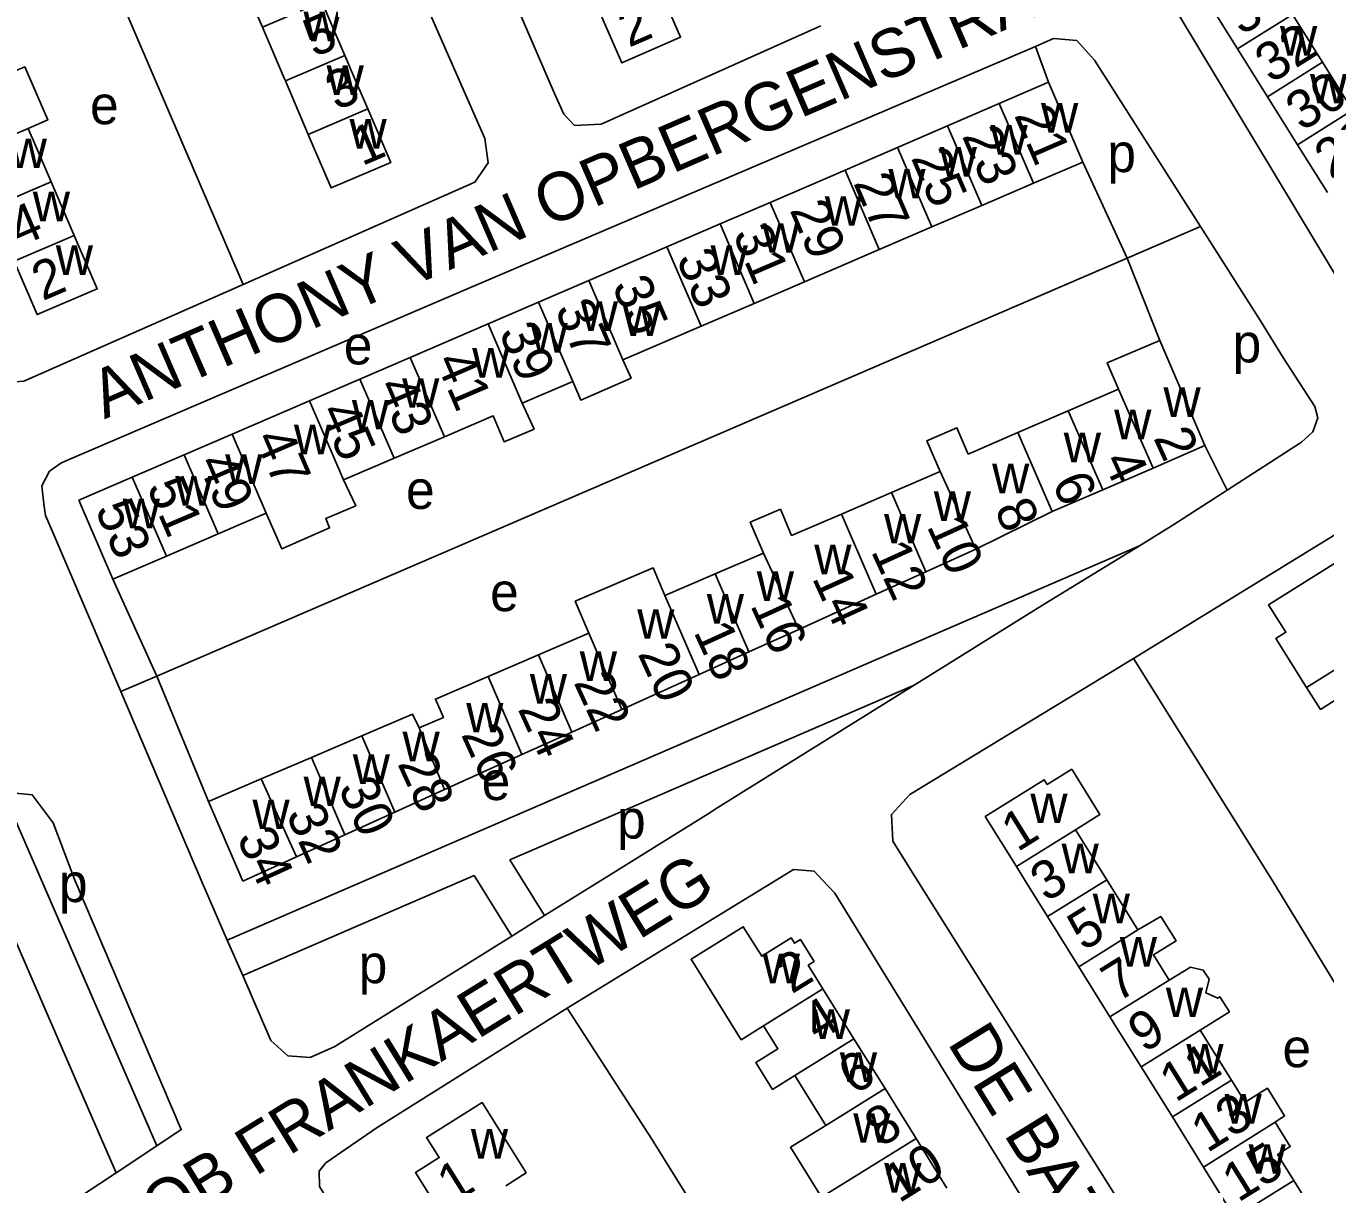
# Model space of a CAD drawing. Extents: x 158848 to 160613, y 385889 to 387762.
# Drawn here: x 159595.5 to 159730.4, y 386135.1 to 386255.4 of the extents above; entities that cross this region are included whole.
import ezdxf

# ---------------------------------------------------------------- set-up
doc = ezdxf.new("R2010")
doc.units = 0
for name, color, linetype in [('BLT_Basislijn', 7, 'Continuous'), ('BLT_Bebouwing', 7, 'Continuous'), ('BLT_Centroide', 7, 'Continuous'), ('BLT_Huisnummer', 7, 'Continuous'), ('BLT_Huisnummer_ tussenligend', 7, 'Continuous'), ('BLT_Onderverdeling_panden', 7, 'Continuous'), ('BLT_Straatnaam', 7, 'Continuous')]:
    doc.layers.add(name, color=color, linetype=linetype)

msp = doc.modelspace()

# ---------------------------------------------------------------- linework, layer by layer
at = {"layer": 'BLT_Basislijn'}
for p, q in [((159599.85, 386270.89), (159618.05, 386228.56)), ((159641.41, 386228.16), (159700.33, 386253.28)), ((159701.71, 386249.58), (159700.33, 386253.28)), ((159709.86, 386231.31), (159705.27, 386241.29)), ((159709.86, 386231.31), (159717.48, 386234.6)), ((159717.48, 386234.6), (159723.72, 386224.8)), ((159609.06, 386187.88), (159709.86, 386231.31)), ((159713.25, 386222.76), (159709.86, 386231.31)), ((159641.41, 386228.16), (159599.53, 386210.19)), ((159726.1, 386220.92), (159723.72, 386224.8)), ((159720.27, 386207.2), (159717.92, 386211.83)), ((159616.39, 386160.44), (159711.14, 386201.42)), ((159609.06, 386187.88), (159604.48, 386197.93)), ((159698.96, 386193.92), (159701.71, 386195.63)), ((159691.14, 386189.05), (159698.96, 386193.92)), ((159687.75, 386186.94), (159691.14, 386189.05)), ((159605.32, 386186.27), (159609.06, 386187.88)), ((159614.44, 386174.83), (159609.06, 386187.88)), ((159645.73, 386168.77), (159687.75, 386186.94)), ((159645.73, 386168.77), (159649.35, 386162.98)), ((159617.99, 386156.77), (159642.02, 386167.16)), ((159642.02, 386167.16), (159645.95, 386160.86)), ((159602.39, 386141.9), (159604.84, 386136.26)), ((159604.84, 386136.26), (159609.07, 386139.07)), ((159601.38, 386133.96), (159604.84, 386136.26))]:
    msp.add_line(p, q, dxfattribs=at)
for points in [[(159678.05, 386255.44), (159655.24, 386245.22), (159652.47, 386245.09), (159651.36, 386246.27), (159650.39, 386248.42), (159634.21, 386285.86)], [(159618.05, 386228.56), (159642.1, 386239.2), (159643.48, 386241.21), (159643.15, 386243.72), (159626.22, 386282.32)], [(159709.57, 386266.05), (159735.18, 386223.43), (159738.06, 386220.13), (159740.25, 386220.05), (159763.44, 386234.64)], [(159573.77, 386259.36), (159590.01, 386221.04), (159592.62, 386218.3), (159595.26, 386218.51), (159618.05, 386228.56)], [(159700.33, 386253.28), (159702.23, 386254.11), (159704.62, 386253.9), (159706.47, 386251.89), (159717.48, 386234.6)], [(159720.27, 386207.2), (159727.98, 386212.19), (159729.16, 386213.26), (159729.68, 386214.72), (159729.37, 386215.88), (159726.1, 386220.92)], [(159599.53, 386210.19), (159599.08, 386210), (159597.91, 386209.16), (159597.12, 386207.63), (159597.34, 386205.76), (159597.49, 386204.55), (159598.2, 386202.97), (159605.32, 386186.27)], [(159711.14, 386201.42), (159714.73, 386203.62), (159720.27, 386207.2)], [(159710.52, 386189.71), (159732.33, 386203.09), (159734.29, 386203.97), (159735.57, 386204.11), (159736.27, 386203.79), (159739.07, 386200.22), (159759.97, 386166.67), (159773.6, 386144.78)], [(159701.71, 386195.63), (159711.14, 386201.42)], [(159710.52, 386189.71), (159687.28, 386175.57), (159685.37, 386173.5), (159685.51, 386170.72), (159688.06, 386166.67), (159722.33, 386112.11)], [(159710.52, 386189.71), (159724.92, 386166.67), (159739.27, 386143.1)], [(159605.32, 386186.27), (159613.68, 386166.67), (159616.39, 386160.44)], [(159666.6, 386173.74), (159667.05, 386174.03), (159687.75, 386186.94)], [(159609.07, 386139.07), (159611.6, 386140.75), (159600.55, 386166.67), (159598.29, 386172.61), (159596.12, 386175.54), (159593.67, 386175.76), (159576.29, 386168.09)], [(159539.84, 386150.07), (159594.32, 386173.04), (159609.07, 386139.07)], [(159649.35, 386162.98), (159655.25, 386166.67), (159666.6, 386173.74)], [(159651.7, 386153.38), (159673.4, 386166.67), (159675.19, 386167.76), (159677.35, 386167.59), (159678.22, 386166.67), (159679.51, 386165.31), (159714.66, 386108.09)], [(159537.53, 386143.67), (159591.7, 386166.51), (159602.39, 386141.9)], [(159645.95, 386160.86), (159649.35, 386162.98)], [(159617.99, 386156.77), (159620.92, 386150.02), (159622.69, 386148.4), (159625.01, 386148.24), (159627.56, 386149.39), (159645.95, 386160.86)], [(159616.39, 386160.44), (159617.99, 386156.77)], [(159651.7, 386153.38), (159631.94, 386140.97), (159626.63, 386137.31), (159625.93, 386136.42), (159625.97, 386134.85), (159662.91, 386075.39)], [(159651.7, 386153.38), (159660.49, 386139.75), (159689.93, 386092.39)]]:
    msp.add_lwpolyline(points, dxfattribs=at)
at = {"layer": 'BLT_Bebouwing'}
for p, q in [((159620.04, 386255.29), (159617.65, 386260.86)), ((159626.22, 386257.93), (159628.6, 386252.37)), ((159721.32, 386253.05), (159718.21, 386258.03)), ((159730.16, 386251.65), (159727.04, 386256.62)), ((159624.8, 386244.16), (159622.42, 386249.72)), ((159701.71, 386249.58), (159705.27, 386241.29)), ((159724.44, 386248.07), (159727.56, 386243.09)), ((159598.09, 386239.23), (159595.7, 386244.78)), ((159727.56, 386243.09), (159730.67, 386238.11)), ((159600.49, 386233.67), (159598.09, 386239.23)), ((159713.25, 386222.76), (159717.92, 386211.83)), ((159703.74, 386215.44), (159708.98, 386217.7)), ((159698.5, 386213.17), (159703.74, 386215.44)), ((159717.92, 386211.83), (159712.55, 386209.48)), ((159712.55, 386209.48), (159707.33, 386207.21)), ((159685.39, 386206.95), (159690.44, 386209.12)), ((159680.18, 386204.71), (159685.39, 386206.95)), ((159707.33, 386207.21), (159702.09, 386204.97)), ((159702.09, 386204.97), (159694.15, 386201.06)), ((159694.15, 386201.06), (159688.96, 386198.71)), ((159667.07, 386198.51), (159672.09, 386200.66)), ((159661.84, 386196.26), (159667.07, 386198.51)), ((159688.96, 386198.71), (159683.79, 386196.37)), ((159683.79, 386196.37), (159675.75, 386192.73)), ((159648.71, 386190.08), (159653.96, 386192.33)), ((159675.75, 386192.73), (159670.57, 386190.38)), ((159670.57, 386190.38), (159665.4, 386188.04)), ((159643.48, 386187.83), (159648.71, 386190.08)), ((159665.4, 386188.04), (159657.36, 386184.4)), ((159657.36, 386184.4), (159652.19, 386182.06)), ((159625.12, 386179.42), (159630.37, 386181.67)), ((159652.19, 386182.06), (159647, 386179.71)), ((159647, 386179.71), (159638.95, 386176.07)), ((159619.9, 386177.18), (159625.12, 386179.42)), ((159614.44, 386174.83), (159619.9, 386177.18)), ((159638.95, 386176.07), (159633.79, 386173.73)), ((159617.99, 386166.57), (159614.44, 386174.83)), ((159633.79, 386173.73), (159628.61, 386171.38)), ((159628.61, 386171.38), (159623.56, 386169.09)), ((159704.5, 386171.9), (159707.74, 386166.7)), ((159623.56, 386169.09), (159617.99, 386166.57)), ((159707.74, 386166.7), (159710.98, 386161.49)), ((159704.84, 386157.67), (159701.6, 386162.88)), ((159708.08, 386152.47), (159704.84, 386157.67)), ((159681.48, 386150.19), (159678.26, 386155.36)), ((159711.32, 386147.26), (159708.08, 386152.47)), ((159684.71, 386145.01), (159681.48, 386150.19)), ((159717.46, 386151.08), (159720.69, 386145.88)), ((159714.56, 386142.06), (159711.32, 386147.26)), ((159675.33, 386146.36), (159678.55, 386141.18)), ((159687.93, 386139.83), (159684.71, 386145.01)), ((159717.8, 386136.85), (159714.56, 386142.06)), ((159678.55, 386141.18), (159674.89, 386138.91)), ((159691.15, 386134.66), (159687.93, 386139.83)), ((159725.49, 386138.16), (159727.17, 386135.47)), ((159721.03, 386131.65), (159717.8, 386136.85)), ((159727.17, 386135.47), (159730.41, 386130.26))]:
    msp.add_line(p, q, dxfattribs=at)
for points in [[(159654.96, 386257.14), (159657.36, 386251.6), (159663.47, 386254.25), (159661.48, 386258.83), (159661.07, 386259.78)], [(159622.42, 386249.72), (159622.3, 386250), (159620.04, 386255.29)], [(159628.6, 386252.37), (159629.61, 386250), (159630.98, 386246.8)], [(159724.44, 386248.07), (159723.23, 386250), (159721.32, 386253.05)], [(159595.7, 386244.78), (159597.73, 386245.67), (159595.36, 386251.18), (159593.32, 386250.31)], [(159733.27, 386246.67), (159731.19, 386250), (159730.16, 386251.65)], [(159701.71, 386249.58), (159696.58, 386247.36)], [(159696.58, 386247.36), (159691.19, 386245.04)], [(159630.98, 386246.8), (159633.36, 386241.24), (159627.18, 386238.59), (159625.21, 386243.19), (159624.8, 386244.16)], [(159691.19, 386245.04), (159686.01, 386242.81)], [(159686.01, 386242.81), (159680.56, 386240.46)], [(159680.56, 386240.46), (159672.78, 386237.1)], [(159700.14, 386239.09), (159705.27, 386241.29)], [(159694.76, 386236.77), (159700.14, 386239.09)], [(159672.78, 386237.1), (159667.57, 386234.86)], [(159689.58, 386234.54), (159694.76, 386236.77)], [(159667.57, 386234.86), (159662.05, 386232.48)], [(159594.26, 386230.99), (159596.65, 386225.43), (159602.88, 386228.11), (159600.9, 386232.7), (159600.49, 386233.67)], [(159684.12, 386232.19), (159689.58, 386234.54)], [(159662.05, 386232.48), (159653.94, 386228.98)], [(159676.34, 386228.85), (159684.12, 386232.19)], [(159653.94, 386228.98), (159648.72, 386226.73)], [(159671.12, 386226.6), (159676.34, 386228.85)], [(159648.72, 386226.73), (159643.48, 386224.47)], [(159665.61, 386224.23), (159671.12, 386226.6)], [(159643.48, 386224.47), (159635.39, 386220.98)], [(159657.49, 386220.74), (159665.61, 386224.23)], [(159708.98, 386217.7), (159707.79, 386220.42), (159713.25, 386222.76)], [(159635.39, 386220.98), (159630.17, 386218.73)], [(159652.27, 386218.49), (159653.11, 386216.55), (159658.34, 386218.83), (159657.49, 386220.74)], [(159630.17, 386218.73), (159624.93, 386216.47)], [(159647.03, 386216.24), (159652.27, 386218.49)], [(159624.93, 386216.47), (159616.89, 386213)], [(159638.94, 386212.75), (159643.99, 386214.92), (159645.16, 386212.21), (159648.26, 386213.54), (159647.03, 386216.24)], [(159690.44, 386209.12), (159689.06, 386212.33), (159692.18, 386213.67), (159693.35, 386210.94), (159698.5, 386213.17)], [(159616.89, 386213), (159611.9, 386210.85)], [(159633.71, 386210.5), (159638.94, 386212.75)], [(159611.9, 386210.85), (159606.52, 386208.53)], [(159628.47, 386208.25), (159633.71, 386210.5)], [(159606.52, 386208.53), (159600.98, 386206.14)], [(159620.43, 386204.79), (159622.05, 386201.1), (159627.02, 386203.28), (159626.61, 386204.23), (159629.73, 386205.57), (159628.47, 386208.25)], [(159600.98, 386206.14), (159604.48, 386197.93)], [(159672.09, 386200.66), (159670.72, 386203.86), (159673.84, 386205.2), (159675, 386202.49), (159680.18, 386204.71)], [(159615.44, 386202.64), (159620.43, 386204.79)], [(159610.06, 386200.33), (159615.44, 386202.64)], [(159604.48, 386197.93), (159610.06, 386200.33)], [(159737.22, 386192.18), (159733.92, 386197.42), (159733.75, 386197.32), (159732.07, 386199.99), (159724.56, 386195.27), (159726.35, 386192.43), (159725.32, 386191.78), (159728.51, 386186.7)], [(159653.96, 386192.33), (159652.53, 386195.64), (159660.62, 386199.11), (159661.84, 386196.26)], [(159636.33, 386182.49), (159638.83, 386183.57), (159638.01, 386185.48), (159643.48, 386187.83)], [(159728.51, 386186.7), (159729.95, 386184.41), (159732.5, 386186.02), (159734.37, 386183.05)], [(159630.37, 386181.67), (159635.61, 386183.92), (159636.33, 386182.49)], [(159698.36, 386168.08), (159695.12, 386173.28), (159701.26, 386177.1), (159701.57, 386176.61), (159704.11, 386178.19), (159707.03, 386173.5), (159704.5, 386171.9)], [(159701.6, 386162.88), (159699.24, 386166.67), (159698.36, 386168.08)], [(159710.98, 386161.49), (159713.36, 386162.9), (159714.94, 386160.36), (159712.59, 386158.9), (159714.22, 386156.29)], [(159678.26, 386155.36), (159676.73, 386157.82), (159677.36, 386158.22), (159675.93, 386160.51), (159675.3, 386160.11), (159674.96, 386160.67), (159671.9, 386158.76), (159669.99, 386161.82), (159664.56, 386158.44), (159669.77, 386150.08), (159672.1, 386151.53)], [(159714.22, 386156.29), (159716.44, 386157.64), (159717.77, 386157.32), (159718.37, 386156.37), (159718.04, 386154.96), (159719.28, 386154.4), (159719.5, 386154.55), (159720.49, 386152.97), (159717.46, 386151.08)], [(159672.1, 386151.53), (159673.59, 386149.15), (159671.29, 386147.71), (159673.03, 386144.93), (159675.33, 386146.36)], [(159720.69, 386145.88), (159722.11, 386143.6), (159724.43, 386145.05), (159726.22, 386142.17), (159725.23, 386141.52)], [(159645.32, 386134.92), (159647.43, 386136.25), (159645.52, 386139.31), (159642.86, 386143.55), (159637.09, 386139.93), (159638.4, 386137.84), (159635.94, 386136.3), (159639.2, 386131.09)], [(159725.49, 386138.16), (159726.81, 386138.98), (159725.23, 386141.52)], [(159674.89, 386138.91), (159678.12, 386133.73)]]:
    msp.add_lwpolyline(points, dxfattribs=at)
at = {"layer": 'BLT_Onderverdeling_panden'}
for p, q in [((159620.04, 386255.29), (159626.22, 386257.93)), ((159721.32, 386253.05), (159727.04, 386256.62)), ((159622.42, 386249.72), (159628.6, 386252.37)), ((159724.44, 386248.07), (159730.16, 386251.65)), ((159696.58, 386247.36), (159700.14, 386239.09)), ((159624.8, 386244.16), (159630.98, 386246.8)), ((159727.56, 386243.09), (159733.27, 386246.67)), ((159589.49, 386242.11), (159595.7, 386244.78)), ((159691.19, 386245.04), (159694.76, 386236.77)), ((159686.01, 386242.81), (159689.58, 386234.54)), ((159680.56, 386240.46), (159684.12, 386232.19)), ((159591.87, 386236.55), (159598.09, 386239.23)), ((159672.78, 386237.1), (159676.34, 386228.85)), ((159667.57, 386234.86), (159671.12, 386226.6)), ((159594.26, 386230.99), (159600.49, 386233.67)), ((159662.05, 386232.48), (159665.61, 386224.23)), ((159653.94, 386228.98), (159657.49, 386220.74)), ((159648.72, 386226.73), (159652.27, 386218.49)), ((159643.48, 386224.47), (159647.03, 386216.24)), ((159635.39, 386220.98), (159638.94, 386212.75)), ((159630.17, 386218.73), (159633.71, 386210.5)), ((159712.55, 386209.48), (159708.98, 386217.7)), ((159624.93, 386216.47), (159628.47, 386208.25)), ((159707.33, 386207.21), (159703.74, 386215.44)), ((159616.89, 386213), (159620.43, 386204.79)), ((159702.09, 386204.97), (159698.5, 386213.17)), ((159611.9, 386210.85), (159615.44, 386202.64)), ((159606.52, 386208.53), (159610.06, 386200.33)), ((159694.15, 386201.06), (159690.44, 386209.12)), ((159688.96, 386198.71), (159685.39, 386206.95)), ((159683.79, 386196.37), (159680.18, 386204.71)), ((159675.75, 386192.73), (159672.09, 386200.66)), ((159670.57, 386190.38), (159667.07, 386198.51)), ((159665.4, 386188.04), (159661.84, 386196.26)), ((159657.36, 386184.4), (159653.96, 386192.33)), ((159728.51, 386186.7), (159737.22, 386192.18)), ((159652.19, 386182.06), (159648.71, 386190.08)), ((159647, 386179.71), (159643.48, 386187.83)), ((159638.95, 386176.07), (159636.33, 386182.49)), ((159633.79, 386173.73), (159630.37, 386181.67)), ((159628.61, 386171.38), (159625.12, 386179.42)), ((159623.56, 386169.09), (159619.9, 386177.18)), ((159698.36, 386168.08), (159704.5, 386171.9)), ((159701.6, 386162.88), (159707.74, 386166.7)), ((159704.84, 386157.67), (159710.98, 386161.49)), ((159672.1, 386151.53), (159678.26, 386155.36)), ((159708.08, 386152.47), (159714.22, 386156.29)), ((159675.33, 386146.36), (159681.48, 386150.19)), ((159711.32, 386147.26), (159717.46, 386151.08)), ((159714.56, 386142.06), (159720.69, 386145.88)), ((159678.55, 386141.18), (159684.71, 386145.01)), ((159717.8, 386136.85), (159725.23, 386141.52)), ((159678.12, 386133.73), (159687.93, 386139.83)), ((159721.03, 386131.65), (159727.17, 386135.47))]:
    msp.add_line(p, q, dxfattribs=at)

# ---------------------------------------------------------------- texts
at = {"layer": 'BLT_Centroide'}
for s, p in [('w', (159624.31, 386253.84)), ('w', (159725.74, 386252.34)), ('w', (159626.7, 386248.25)), ('w', (159728.85, 386247.38)), ('e', (159602.13, 386245.22)), ('w', (159700.92, 386244.34)), ('w', (159629.08, 386242.69)), ('w', (159695.67, 386242.06)), ('w', (159593.79, 386240.66)), ('p', (159707.81, 386240.24)), ('w', (159690.39, 386239.78)), ('w', (159685.06, 386237.5)), ('w', (159596.18, 386235.12)), ('w', (159678.45, 386234.66)), ('w', (159671.95, 386231.86)), ('w', (159598.57, 386229.56)), ('w', (159666.59, 386229.55)), ('w', (159653.11, 386223.73)), ('w', (159657.5, 386223.21)), ('w', (159647.88, 386221.48)), ('e', (159628.49, 386220.26)), ('p', (159720.82, 386220.47)), ('w', (159641.83, 386218.88)), ('w', (159634.55, 386215.75)), ('w', (159713.64, 386214.81)), ('w', (159629.33, 386213.5)), ('w', (159708.52, 386212.47)), ('w', (159623.31, 386210.91)), ('w', (159703.28, 386210.09)), ('w', (159616.17, 386207.83)), ('w', (159695.84, 386206.86)), ('w', (159610.98, 386205.59)), ('e', (159634.95, 386205.24)), ('w', (159689.78, 386204)), ('w', (159605.52, 386203.23)), ('w', (159684.61, 386201.66)), ('w', (159677.36, 386198.45)), ('w', (159671.39, 386195.67)), ('e', (159643.69, 386194.62)), ('w', (159666.2, 386193.33)), ('w', (159658.97, 386191.75)), ('w', (159653, 386187.36)), ('w', (159647.81, 386185.02)), ('w', (159641.2, 386182.02)), ('w', (159634.59, 386179.02)), ('w', (159629.42, 386176.67)), ('e', (159642.81, 386174.99)), ('w', (159624.31, 386174.36)), ('w', (159699.81, 386172.59)), ('w', (159619, 386171.97)), ('p', (159656.88, 386170.99)), ('w', (159703.05, 386167.38)), ('p', (159598.9, 386164.39)), ('w', (159706.29, 386162.19)), ('w', (159709.1, 386157.69)), ('p', (159630.04, 386155.96)), ('w', (159672, 386155.94)), ('w', (159713.88, 386152.44)), ('w', (159677.19, 386150.16)), ('e', (159726, 386147.23)), ('w', (159680.02, 386145.69)), ('w', (159716.01, 386146.56)), ('w', (159719.98, 386141.38)), ('w', (159681.41, 386139.38)), ('w', (159641.69, 386137.73)), ('w', (159722.48, 386136.16)), ('w', (159684.63, 386134.19))]:
    msp.add_text(s, height=4, dxfattribs=at).set_placement(p)
at = {"layer": 'BLT_Huisnummer'}
for s, rotation, p in [('5', 23.1717, (159625.4, 386252.12)), ('2', 23.4371, (159658.1, 386253.15)), ('30', 32.0423, (159728.01, 386244.41)), ('21', 293.2292, (159698.09, 386246.17)), ('1', 23.1717, (159630.37, 386240.84)), ('25', 293.2292, (159687.37, 386241.74)), ('29', 293.2292, (159674.77, 386236.32)), ('33', 293.2292, (159662.98, 386231.24)), ('2', 23.2608, (159597.2, 386226.82)), ('37', 293.2292, (159650.37, 386226.01)), ('41', 293.2292, (159637.96, 386220.62)), ('45', 293.2292, (159625.93, 386215.39)), ('2', 294.4989, (159712.55, 386212.64)), ('49', 293.2292, (159613.26, 386210.06)), ('6', 294.4989, (159702, 386207.98)), ('53', 293.2292, (159602.6, 386205.21)), ('10', 294.4989, (159689, 386203.46)), ('14', 294.4989, (159677.09, 386198.08)), ('18', 294.4989, (159664.78, 386192.48)), ('22', 294.4989, (159652.33, 386187.23)), ('26', 294.4989, (159640.63, 386181.82)), ('30', 294.4989, (159627.86, 386176.27)), ('1', 31.8936, (159698.46, 386169.54)), ('34', 294.4989, (159617.32, 386171.09)), ('5', 31.8936, (159705.33, 386159.23)), ('2', 31.9099, (159675.02, 386154.78)), ('9', 31.8936, (159711.61, 386148.66)), ('6', 31.9099, (159681.51, 386144.28)), ('13', 31.8936, (159718.17, 386138.27)), ('10', 31.9099, (159686.17, 386133.05)), ('1', 32.0542, (159639.85, 386132.97))]:
    msp.add_text(s, height=4, rotation=rotation, dxfattribs=at).set_placement(p)
at = {"layer": 'BLT_Huisnummer_ tussenligend'}
for s, rotation, p in [('34', 32.0423, (159721.75, 386254.37)), ('32', 32.0423, (159724.81, 386249.4)), ('3', 23.1717, (159627.71, 386246.6)), ('23', 293.2292, (159692.67, 386244.02)), ('28', 32.0423, (159730.99, 386239.46)), ('27', 293.2292, (159681.38, 386239.13)), ('4', 23.2608, (159594.77, 386232.44)), ('31', 293.2292, (159668.85, 386233.8)), ('35', 293.2292, (159656.31, 386228.45)), ('39', 293.2292, (159644.56, 386223.61)), ('43', 293.2292, (159631.92, 386218.02)), ('47', 293.2292, (159619.18, 386212.58)), ('4', 294.4989, (159707.3, 386210.26)), ('51', 293.2292, (159607.97, 386207.53)), ('8', 294.4989, (159696.02, 386205.23)), ('12', 294.4989, (159683.21, 386200.86)), ('16', 294.4989, (159670.67, 386195.24)), ('20', 294.4989, (159658.98, 386190.21)), ('24', 294.4989, (159646.52, 386184.47)), ('28', 294.4989, (159634.02, 386178.79)), ('32', 294.4989, (159622.43, 386173.52)), ('3', 31.8936, (159701.46, 386164.32)), ('7', 31.8936, (159708.85, 386153.91)), ('4', 31.9099, (159677.74, 386149.79)), ('11', 31.8936, (159714.89, 386143.51)), ('8', 31.9099, (159684.25, 386138.82)), ('15', 31.8936, (159721.39, 386133.12))]:
    msp.add_text(s, height=4, rotation=rotation, dxfattribs=at).set_placement(p)
at = {"layer": 'BLT_Straatnaam'}
for s, height, rotation, p in [('ANTHONY VAN OPBERGENSTRAAT', 5, 23.3855, (159603.62, 386214.54)), ('JACOB FRANKAERTWEG', 5, 31.6604, (159598.74, 386123.17)), ('DE BAZELSTRAAT', 4.9999, 301.6921, (159691.12, 386149.77))]:
    msp.add_text(s, height=height, rotation=rotation, dxfattribs=at).set_placement(p)

doc.saveas('drawing.dxf')
